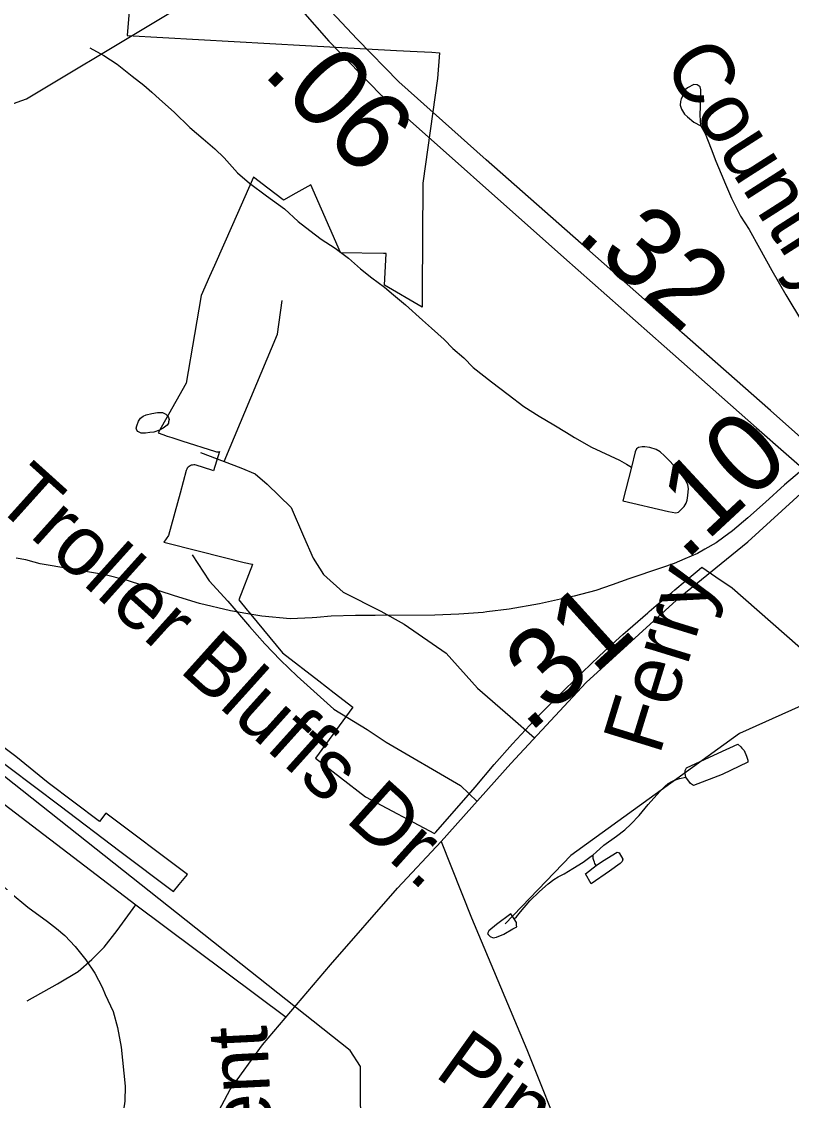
# Model space of a CAD drawing. Extents: x 2001466 to 31450019, y -30647475 to 847247.
# Drawn here: x 2045313 to 2047746, y 686891 to 690299 of the extents above; entities that cross this region are included whole.
import ezdxf

# ---------------------------------------------------------------- set-up
doc = ezdxf.new("R2010")
doc.units = 0
for name, color, linetype in [('Exist Boundary Political City Limit New', 7, 'Continuous'), ('Exist Hydrographic Creek Single Shore', 7, 'Continuous'), ('Exist Hydrographic Misc Water Feature', 7, 'Continuous'), ('Exist Road Non-System Type 51', 7, 'Continuous'), ('Exist Road Non-System Type 51 Label', 7, 'Continuous'), ('Exist Road Primary NC Divided Attributed', 7, 'Continuous'), ('Exist Road Primary NC Service Mileage Hundredths English Label', 7, 'Continuous'), ('Exist Road Secondary Mileage Hundredths English Label', 7, 'Continuous'), ('Exist Road Secondary Type 51 Attributed', 7, 'Continuous'), ('Exist Road Secondary Type 51 Label', 7, 'Continuous'), ('Map Preparation Boundary City Limit Buffer Line', 7, 'Continuous')]:
    doc.layers.add(name, color=color, linetype=linetype)

msp = doc.modelspace()

# ---------------------------------------------------------------- linework, layer by layer
at = {"layer": 'Exist Boundary Political City Limit New'}
for points in [[(2045702.2, 690931.2), (2045646.4, 690254.7), (2046209.5, 690223.7), (2046497.6, 690207.9), (2046563.2, 690204.2), (2046608.9, 690201.8), (2046633.2, 690200.4), (2046627.2, 690118.9), (2046581, 689788.6), (2046579.1, 689446.6), (2046578.9, 689397.1), (2046459.8, 689466.4), (2046465.4, 689566.2), (2046456.6, 689566.4), (2046320.9, 689567.9), (2046320.1, 689569.6), (2046226.6, 689783.5), (2046179.5, 689756.6), (2046140.6, 689734.4), (2046138.9, 689735.8), (2046091, 689772.7), (2046045.5, 689807.8), (2045978.9, 689656.9), (2045922.1, 689528.4), (2045906.5, 689493.1), (2045880.2, 689433.6), (2045859, 689310.3), (2045832.5, 689156.5), (2045744.8, 688999.9), (2045758.8, 688994.4), (2045772.9, 688989.3), (2045787.1, 688984.6), (2045819.4, 688974.4), (2045925.1, 688941.1), (2045928.4, 688940.2), (2045929.5, 688940.1), (2045931.8, 688939.9), (2045935.1, 688940), (2045938.4, 688940.5), (2045919.2, 688880), (2045913.5, 688881.8), (2045864.4, 688897.3), (2045860.6, 688898.2), (2045856.6, 688898.4), (2045852.8, 688898.1)], [(2045852.8, 688898.1), (2045849, 688897.2), (2045846.2, 688896.1), (2045845.4, 688895.6), (2045842.6, 688893.9), (2045842, 688893.6), (2045839.1, 688891), (2045836.5, 688888), (2045834.5, 688884.6), (2045833, 688881), (2045813.5, 688809.1), (2045777.4, 688675.9), (2045762.1, 688653.9), (2045874.8, 688625.9), (2046016.5, 688590.7), (2046041.4, 688584.5), (2046042.4, 688584.2), (2045998.8, 688472.4), (2046025.6, 688440.1), (2046028, 688437.2), (2046037.5, 688425.8), (2046137.2, 688305.2), (2046251.9, 688216.2), (2046300.6, 688178.3), (2046359.1, 688132.9), (2046241.9, 687972.3), (2046399.9, 687850), (2046617.6, 687733.7), (2046621.4, 687737.9), (2046746.6, 687880.4), (2046806, 687951.8), (2046864.6, 688017), (2046933.1, 688091.1), (2046961.6, 688121.2), (2047030.1, 688190.2), (2047056.6, 688215.6), (2047059.4, 688218.3), (2047138.1, 688294), (2047167.2, 688321.2), (2047212.6, 688362.4), (2047276.1, 688417.5), (2047291.5, 688431.2), (2047296.1, 688435.1), (2047318.6, 688454.3), (2047342.9, 688474.4), (2047367.6, 688495.9), (2047377.2, 688503.6), (2047410.2, 688531.2), (2047454.4, 688568.2), (2047462.2, 688575.2), (2047506.6, 688545.2), (2047558.4, 688510.2), (2048017.1, 688108)]]:
    msp.add_lwpolyline(points, dxfattribs=at)
at = {"layer": 'Exist Hydrographic Creek Single Shore'}
for points in [[(2045714.7, 690286.8), (2046302.1, 690638.9), (2046568, 690922.2), (2046626.1, 690947.2)], [(2042866.1, 689196.4), (2042905, 689208.6), (2043363.1, 689448.6), (2044504, 689760.1), (2045328.1, 690055.1), (2045714.7, 690286.8)], [(2047822.9, 684802.5), (2047762.9, 684808.5), (2047728.8, 684842), (2047654, 685083.1), (2047569.9, 685242.2), (2047378, 685449.5), (2047152.9, 685624.7), (2046968.9, 685848.3), (2046860.9, 686057.2), (2046727, 686266.6), (2046584.9, 686430.3), (2046425.9, 686689.4), (2046383.9, 686874), (2046383.9, 686998.7), (2046350.9, 687048.6), (2044999, 688119.4)]]:
    msp.add_lwpolyline(points, dxfattribs=at)
at = {"layer": 'Exist Hydrographic Misc Water Feature'}
for p, q in [((2047334.7, 688573.5), (2047232, 688538.1)), ((2047334.7, 688573.5), (2047232, 688538.1)), ((2047232, 688538.1), (2047179.1, 688519.7)), ((2047232, 688538.1), (2047179.1, 688519.7)), ((2046782.7, 688434.1), (2046771, 688432.6))]:
    msp.add_line(p, q, dxfattribs=at)
for points in [[(2045528.2, 690215.7), (2045572.5, 690191.9), (2045614.3, 690163.9), (2045662.5, 690126.1), (2045698.6, 690098.1), (2045724.7, 690076.2), (2045748.7, 690054.2), (2045794.6, 690012.3), (2045844.8, 689964.4), (2045886.9, 689928.5), (2045923, 689896.6), (2045952.9, 689868.6), (2045995.1, 689820.7), (2046033.1, 689788.8), (2046087.2, 689748.9), (2046143.2, 689707), (2046187.3, 689667.2), (2046223.4, 689639.2), (2046259.4, 689611.3), (2046303.3, 689583.4), (2046345.4, 689551.5), (2046383.5, 689517.5), (2046419.6, 689489.6), (2046459.6, 689459.7), (2046487.7, 689435.7), (2046525.6, 689403.8), (2046579.7, 689355.9), (2046607.8, 689329.9), (2046647.8, 689294.1), (2046675.9, 689266.1), (2046709.9, 689236.2), (2046740.1, 689206.2), (2046798.1, 689160.4), (2046850.2, 689120.4), (2046900.2, 689082.6), (2046948.2, 689052.7), (2046994.3, 689024.8), (2047034.3, 689000.8), (2047060.4, 688984.9), (2047114.3, 688955), (2047202.5, 688913.1), (2047224.6, 688901.2), (2047240.6, 688891.3)], [(2045742.5, 689064.4), (2045754.4, 689064.4), (2045758.5, 689064.5), (2045768.5, 689058.5), (2045772.4, 689054.5), (2045776.5, 689048.4), (2045778.6, 689042.4), (2045776.5, 689034.4), (2045776.5, 689030.4), (2045772.4, 689024.4), (2045760.5, 689014.4), (2045748.5, 689008.4), (2045730.6, 689002.4), (2045718.5, 689000.4), (2045704.6, 688998.3), (2045694.7, 688998.3), (2045690.6, 688998.3), (2045680.6, 689004.2), (2045676.5, 689008.3), (2045674.6, 689014.3), (2045676.5, 689022.3), (2045682.6, 689036.3), (2045688.6, 689046.3), (2045696.6, 689052.3), (2045706.6, 689056.3), (2045724.5, 689060.4), (2045742.5, 689064.4)], [(2047941.3, 689010.2), (2047852.3, 688944.3), (2047723.9, 688835.8), (2047663.6, 688781.3)], [(2047941.3, 689010.2), (2047852.3, 688944.3), (2047723.9, 688835.8), (2047663.6, 688781.3)], [(2047240.6, 688891.3), (2047212.7, 688785.2), (2047356.7, 688751.5), (2047380.7, 688747.5), (2047388.7, 688749.6), (2047394.8, 688755.6), (2047406.7, 688767.6), (2047412.7, 688777.6), (2047416.5, 688787.6), (2047418.6, 688801.6), (2047420.7, 688823.6), (2047418.6, 688835.6), (2047410.6, 688851.6), (2047388.5, 688881.5), (2047344.4, 688927.5), (2047330.4, 688939.4), (2047318.3, 688947.4), (2047298.4, 688953.3), (2047282.4, 688955.3), (2047274.4, 688955.3), (2047262.4, 688953.3), (2047256.4, 688949.3), (2047252.3, 688939.3), (2047240.6, 688891.3)], [(2047663.6, 688781.3), (2047608.1, 688731.3), (2047559.9, 688690.1), (2047531.8, 688669.7)], [(2047663.6, 688781.3), (2047608.1, 688731.3), (2047559.9, 688690.1), (2047531.8, 688669.7)], [(2047531.8, 688669.7), (2047508, 688652.6), (2047471.7, 688631.8)], [(2047531.8, 688669.7), (2047508, 688652.6), (2047471.7, 688631.8)], [(2047471.7, 688631.8), (2047448.9, 688618.8), (2047408.6, 688601.6)], [(2047471.7, 688631.8), (2047448.9, 688618.8), (2047408.6, 688601.6)], [(2045352.9, 688591.3), (2045326, 688598.8), (2045295.3, 688603.4)], [(2045352.9, 688591.3), (2045326, 688598.8), (2045295.3, 688603.4)], [(2045559, 688554.5), (2045371, 688586.1), (2045352.9, 688591.3)], [(2045559, 688554.5), (2045371, 688586.1), (2045352.9, 688591.3)], [(2047408.6, 688601.6), (2047374.9, 688587.3), (2047334.7, 688573.5)], [(2047408.6, 688601.6), (2047374.9, 688587.3), (2047334.7, 688573.5)], [(2045647, 688533.7), (2045568.2, 688552.9), (2045559, 688554.5)], [(2046027.7, 688428.4), (2045973, 688437.8), (2045875, 688461), (2045796, 688485.2), (2045647, 688533.7)], [(2046027.7, 688428.4), (2045973, 688437.8), (2045875, 688461), (2045796, 688485.2), (2045647, 688533.7)], [(2047179.1, 688519.7), (2047127.2, 688501.4), (2047058.5, 688484)], [(2047179.1, 688519.7), (2047127.2, 688501.4), (2047058.5, 688484)], [(2047058.5, 688484), (2047044, 688480.3), (2046949, 688459.9), (2046853.1, 688443.2), (2046782.7, 688434.1)], [(2047058.5, 688484), (2047044, 688480.3), (2046949, 688459.9), (2046853.1, 688443.2), (2046782.7, 688434.1)], [(2046162, 688412.5), (2046072, 688420.9), (2046027.7, 688428.4)], [(2046162, 688412.5), (2046072, 688420.9), (2046027.7, 688428.4)], [(2046245.7, 688416.3), (2046230.9, 688415.1), (2046162, 688412.5)], [(2046245.7, 688416.3), (2046230.9, 688415.1), (2046162, 688412.5)], [(2046430.2, 688423), (2046368.1, 688422.7), (2046291, 688420.3), (2046245.7, 688416.3)], [(2046430.2, 688423), (2046368.1, 688422.7), (2046291, 688420.3), (2046245.7, 688416.3)], [(2046771, 688432.6), (2046695, 688426.6), (2046619.1, 688424), (2046430.2, 688423)], [(2046771, 688432.6), (2046695, 688426.6), (2046619.1, 688424), (2046430.2, 688423)], [(2045811.2, 687572.6), (2045836.8, 687604.8), (2045578.9, 687798.5), (2045558.8, 687772.3), (2045396.8, 687893.9), (2045294.7, 687977.9), (2045084.1, 688135.2), (2045144, 688221.4), (2045100.3, 688257.2), (2044980.3, 688109.1), (2045026.3, 688071.3), (2045054.3, 688107.2), (2045272.7, 687943.5), (2045434.9, 687821.9), (2045623, 687678.3), (2045792.9, 687550.7), (2045811.2, 687572.6)], [(2047984.5, 688240.1), (2047931, 688207.4), (2047582, 688050.5), (2047048.9, 687664.3), (2046841, 687448.7)], [(2047412.2, 687911.9), (2047410, 687923.5), (2047410, 687933.7), (2047414.3, 687941.9), (2047514.2, 687988), (2047575.9, 688016), (2047585.9, 688008), (2047588.4, 688004)], [(2047588.4, 688004), (2047596.4, 687995.9), (2047604, 687978.1), (2047607.9, 687966.1), (2047608.3, 687960), (2047526.3, 687920.1), (2047436.4, 687885.9), (2047426.4, 687891.9), (2047412.2, 687911.9)], [(2047118.6, 687667.2), (2047128.5, 687675.4), (2047152.4, 687697.3), (2047192.4, 687725.4), (2047218.7, 687745.3), (2047238.4, 687763.4), (2047264.8, 687791.4), (2047292.5, 687825.4), (2047310.7, 687845.7), (2047330.4, 687867.5), (2047346.4, 687883.7), (2047356.3, 687891.6), (2047370.2, 687899.6), (2047374.5, 687901.8), (2047392.4, 687907.6), (2047412.2, 687911.9)], [(2046869.5, 687464.8), (2046877.3, 687471), (2046889.2, 687487), (2046919.1, 687521), (2046949.2, 687550.9), (2046976.9, 687575.1), (2046995, 687589), (2047008.7, 687597.1), (2047027, 687607.3), (2047054.8, 687623.3), (2047087, 687643.2), (2047108.8, 687659.3), (2047118.6, 687667.2)], [(2047128.7, 687633.2), (2047148.8, 687647.2), (2047194.9, 687675.5), (2047200.8, 687673.4), (2047212.7, 687653.3), (2047211.1, 687645.4), (2047204.9, 687639.5), (2047170.7, 687615.5), (2047113.1, 687575.2), (2047095, 687607.1), (2047128.7, 687633.2)], [(2047128.7, 687633.2), (2047124.6, 687639.5), (2047123.1, 687643.4), (2047120.7, 687649.4), (2047118.8, 687655.4), (2047118.6, 687667.2)], [(2045243.4, 687577.5), (2045277, 687547.5), (2045332, 687501.9), (2045394.3, 687456.2)], [(2045243.4, 687577.5), (2045277, 687547.5), (2045332, 687501.9), (2045394.3, 687456.2)], [(2046869.5, 687464.8), (2046859.2, 687480.6), (2046813.3, 687446.6), (2046789.5, 687426.7), (2046785.6, 687418.8), (2046787.5, 687414.8), (2046793.2, 687408.7), (2046803.2, 687404.7), (2046813.3, 687406.8), (2046837.1, 687416.6), (2046865.4, 687432.6), (2046877.5, 687438.9), (2046877.1, 687445.1), (2046877.1, 687452.7), (2046869.5, 687464.8)], [(2045394.3, 687456.2), (2045414, 687441.8), (2045422.6, 687434.3)], [(2045394.3, 687456.2), (2045414, 687441.8), (2045422.6, 687434.3)], [(2045422.6, 687434.3), (2045449.1, 687411.5), (2045481.9, 687376.8)], [(2045422.6, 687434.3), (2045449.1, 687411.5), (2045481.9, 687376.8)], [(2045481.9, 687376.8), (2045515.7, 687335.6), (2045543.8, 687292.8)], [(2045481.9, 687376.8), (2045515.7, 687335.6), (2045543.8, 687292.8)], [(2045543.8, 687292.8), (2045567, 687248.8), (2045577.2, 687226.1)], [(2045543.8, 687292.8), (2045567, 687248.8), (2045577.2, 687226.1)], [(2045577.2, 687226.1), (2045602, 687171.7), (2045616, 687121.3)], [(2045577.2, 687226.1), (2045602, 687171.7), (2045616, 687121.3)], [(2045616, 687121.3), (2045626.9, 687059.1), (2045640, 686935.9), (2045639, 686888.5), (2045635.1, 686860.3)], [(2045616, 687121.3), (2045626.9, 687059.1), (2045640, 686935.9), (2045639, 686888.5), (2045635.1, 686860.3)]]:
    msp.add_lwpolyline(points, dxfattribs=at)
at = {"layer": 'Exist Road Non-System Type 51'}
for p, q in [((2045878.5, 688937.6), (2045952.4, 688909)), ((2046856.3, 688104.2), (2046934.1, 688036.4)), ((2045673.9, 687508.5), (2046148.4, 687153.5))]:
    msp.add_line(p, q, dxfattribs=at)
for points in [[(2047459, 689969.2), (2047457.7, 690003.2), (2047458.9, 690061.2), (2047459.3, 690083.2), (2047457.5, 690093.2), (2047447.6, 690099.4), (2047437.6, 690099.6), (2047417.4, 690090), (2047411.3, 690084.2), (2047407.2, 690076.3), (2047400.9, 690062.4), (2047396.7, 690054.5), (2047394.6, 690046.5), (2047394.3, 690034.5), (2047398.1, 690022.4), (2047401.9, 690016.4), (2047407.7, 690006.2), (2047417.6, 689998), (2047437.2, 689981.6), (2047459, 689969.2)], [(2047459, 689969.2), (2047472.5, 689944.9), (2047491.5, 689896.5), (2047506.7, 689858.2), (2047523.9, 689817.9), (2047537.2, 689785.6), (2047556.3, 689741.2), (2047585.2, 689684.6), (2047612.3, 689642.1), (2047645.1, 689583.4), (2047683.7, 689512.6), (2047728.1, 689435.7), (2047780.3, 689348.6), (2047834.2, 689245.5), (2047870.8, 689176.8), (2047951.7, 689025.1)], [(2045952.4, 688909), (2046121.9, 689311.3), (2046136.5, 689418)], [(2045952.4, 688909), (2046005.7, 688889.6), (2046050.4, 688870.2), (2046089, 688837.5), (2046164.2, 688764.1), (2046203.7, 688673.4), (2046233.9, 688603.6), (2046266.4, 688552.5), (2046329.2, 688496.7), (2046448.1, 688436.7), (2046522.3, 688395.1), (2046654.6, 688303.6), (2046753.8, 688193.2), (2046856.3, 688104.2)], [(2045851.3, 688613.9), (2045905.6, 688532.8), (2045964.3, 688467.6), (2046032.7, 688388.2), (2046081.6, 688333.2), (2046130.5, 688282.2), (2046183.5, 688231.1), (2046299.3, 688126.8), (2046405, 688062.2), (2046465.4, 688022.6), (2046700.2, 687885.4), (2046752.2, 687835.6)], [(2044572.1, 688350.3), (2045673.9, 687508.5)], [(2045330, 687205.2), (2045426.5, 687259.3), (2045491.5, 687298), (2045534.8, 687336.7), (2045573.4, 687375.4), (2045615.2, 687428), (2045673.9, 687508.5)]]:
    msp.add_lwpolyline(points, dxfattribs=at)
at = {"layer": 'Exist Road Primary NC Divided Attributed'}
for points in [[(2044951.7, 694316.9), (2044943.8, 694099.8), (2044964.9, 693752.8), (2044987.8, 693599.7), (2045024.4, 693410.1), (2045083, 693142.4), (2045209, 692616.6), (2045351.9, 691992.6), (2045392.5, 691826.9), (2045455.3, 691627.8), (2045564.2, 691342), (2045637.5, 691182.4), (2045694.2, 691071.8), (2045787.6, 690902.7), (2045894.3, 690733.7), (2046022.2, 690554.6), (2046110, 690435.6), (2046200, 690332.2), (2046283.4, 690236.5), (2046445.7, 690069.7), (2047026.3, 689553.6), (2047343.5, 689274), (2047635.7, 689015.7), (2047822.5, 688851.2)], [(2047871.5, 688899.5), (2047679.1, 689070.2), (2047399.6, 689316.2), (2047080.7, 689597.7), (2046781.4, 689861.7), (2046504.6, 690108.6), (2046373.4, 690243.2), (2046275.6, 690347.8), (2046172.2, 690469), (2046075.9, 690593.3), (2045958.8, 690758.1), (2045832.1, 690959.4), (2045725.4, 691157.4), (2045669.7, 691280.3), (2045626.4, 691375.4), (2045503.6, 691689), (2045451, 691877), (2045415.6, 692015.7), (2045362.4, 692254), (2045280.2, 692611), (2045118.9, 693291), (2045077.9, 693488.5)]]:
    msp.add_lwpolyline(points, dxfattribs=at)
at = {"layer": 'Exist Road Secondary Type 51 Attributed'}
for points in [[(2046639.2, 687708.7), (2046859.3, 687955.8), (2047096.8, 688211.5), (2047394.4, 688481.9), (2047607.7, 688655.1), (2047822.5, 688851.2)], [(2044064.6, 685056.4), (2044206, 685113.4), (2044355.9, 685181), (2044486.8, 685248.7), (2044689.5, 685394.4), (2044869, 685521.2), (2045064.8, 685693.4), (2045260.1, 685878.2), (2045511.8, 686124.4), (2045638.5, 686275.4), (2045698.7, 686378.9), (2045866, 686725.4), (2045972.1, 686925.1), (2046074.5, 687066.6), (2046289.3, 687319.1), (2046500.9, 687561), (2046639.2, 687708.7)], [(2046639.2, 687708.7), (2046734.7, 687467.8), (2046909.4, 687051.6), (2047030.8, 686748.5)]]:
    msp.add_lwpolyline(points, dxfattribs=at)
at = {"layer": 'Map Preparation Boundary City Limit Buffer Line'}
for points in [[(2045702.2, 690931.2), (2045646.4, 690254.7), (2046209.5, 690223.7), (2046497.6, 690207.9), (2046563.2, 690204.2), (2046608.9, 690201.8), (2046633.2, 690200.4), (2046627.2, 690118.9), (2046581, 689788.6), (2046579.1, 689446.6), (2046578.9, 689397.1), (2046459.8, 689466.4), (2046465.4, 689566.2), (2046456.6, 689566.4), (2046320.9, 689567.9), (2046320.1, 689569.6), (2046226.6, 689783.5), (2046179.5, 689756.6), (2046140.6, 689734.4), (2046138.9, 689735.8), (2046091, 689772.7), (2046045.5, 689807.8), (2045978.9, 689656.9), (2045922.1, 689528.4), (2045906.5, 689493.1), (2045880.2, 689433.6), (2045859, 689310.3), (2045832.5, 689156.5), (2045744.8, 688999.9), (2045758.8, 688994.4), (2045772.9, 688989.3), (2045787.1, 688984.6), (2045819.4, 688974.4), (2045925.1, 688941.1), (2045928.4, 688940.2), (2045929.5, 688940.1), (2045931.8, 688939.9), (2045935.1, 688940), (2045938.4, 688940.5), (2045919.2, 688880), (2045913.5, 688881.8), (2045864.4, 688897.3), (2045860.6, 688898.2), (2045856.6, 688898.4), (2045852.8, 688898.1)], [(2045852.8, 688898.1), (2045849, 688897.2), (2045846.2, 688896.1), (2045845.4, 688895.6), (2045842.6, 688893.9), (2045842, 688893.6), (2045839.1, 688891), (2045836.5, 688888), (2045834.5, 688884.6), (2045833, 688881), (2045813.5, 688809.1), (2045777.4, 688675.9), (2045762.1, 688653.9), (2045874.8, 688625.9), (2046016.5, 688590.7), (2046041.4, 688584.5), (2046042.4, 688584.2), (2045998.8, 688472.4), (2046025.6, 688440.1), (2046028, 688437.2), (2046037.5, 688425.8), (2046137.2, 688305.2), (2046251.9, 688216.2), (2046300.6, 688178.3), (2046359.1, 688132.9), (2046241.9, 687972.3), (2046399.9, 687850), (2046617.6, 687733.7), (2046621.4, 687737.9), (2046746.6, 687880.4), (2046806, 687951.8), (2046864.6, 688017), (2046933.1, 688091.1), (2046961.6, 688121.2), (2047030.1, 688190.2), (2047056.6, 688215.6), (2047059.4, 688218.3), (2047138.1, 688294), (2047167.2, 688321.2), (2047212.6, 688362.4), (2047276.1, 688417.5), (2047291.5, 688431.2), (2047296.1, 688435.1), (2047318.6, 688454.3), (2047342.9, 688474.4), (2047367.6, 688495.9), (2047377.2, 688503.6), (2047410.2, 688531.2), (2047454.4, 688568.2), (2047462.2, 688575.2), (2047506.6, 688545.2), (2047558.4, 688510.2), (2048017.1, 688108)]]:
    msp.add_lwpolyline(points, dxfattribs=at)

# ---------------------------------------------------------------- texts
at = {"layer": 'Exist Road Non-System Type 51 Label'}
for s, rotation, p in [('Country', 302.5226, (2047337, 690165.4)), ('Troller Bluffs Dr.', 317.9907, (2045219.8, 688777.2))]:
    msp.add_text(s, height=190, rotation=rotation, dxfattribs=at).set_placement(p)
at = {"layer": 'Exist Road Primary NC Service Mileage Hundredths English Label'}
for s, rotation, p in [('.06', 314.266, (2046070, 690135.8)), ('.32', 318.572, (2047058.9, 689616.9))]:
    msp.add_text(s, height=250, rotation=rotation, dxfattribs=at).set_placement(p)
at = {"layer": 'Exist Road Secondary Mileage Hundredths English Label'}
for s, rotation, p in [('.10', 42.8858, (2047409.3, 688591.9)), ('.31', 42.253, (2046915.9, 688047.2))]:
    msp.add_text(s, height=250, rotation=rotation, dxfattribs=at).set_placement(p)
at = {"layer": 'Exist Road Secondary Type 51 Label'}
for s, rotation, p in [('Ferry', 72.8393, (2047328.4, 687978)), ('Avent', 92.8224, (2046119.5, 686480.4)), ('Piney', 324.3769, (2046613.1, 686970.4))]:
    msp.add_text(s, height=190, rotation=rotation, dxfattribs=at).set_placement(p)

doc.saveas('drawing.dxf')
